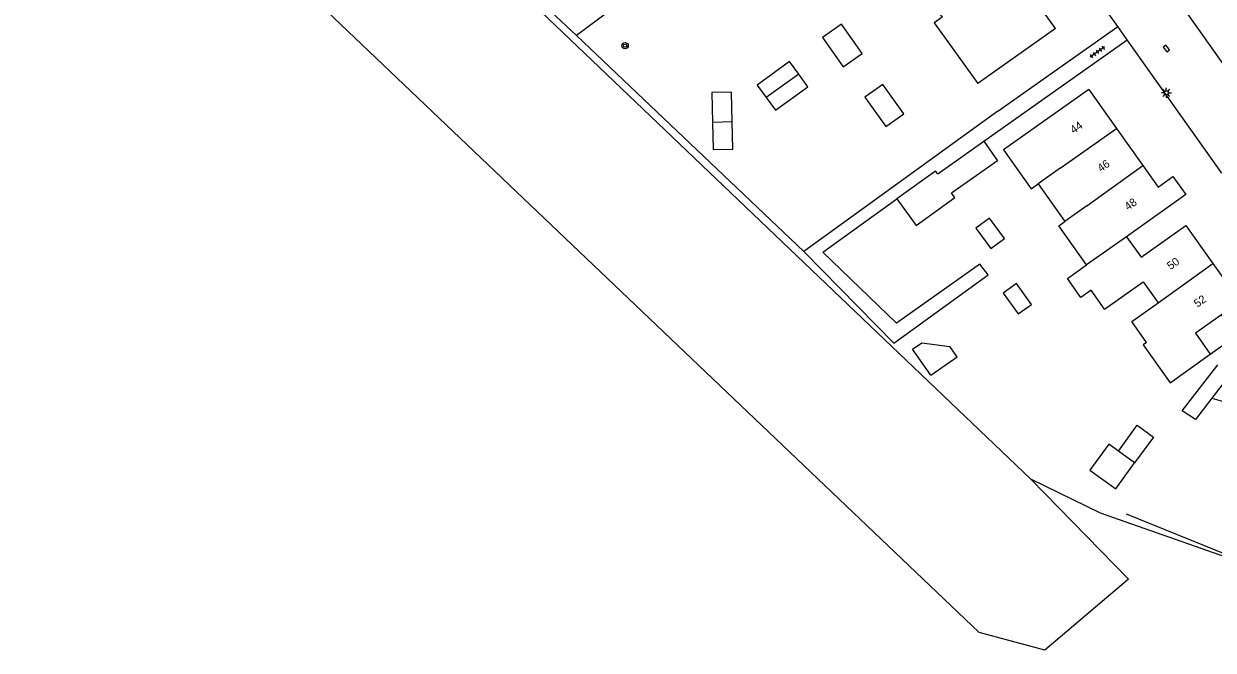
# Model space of a CAD drawing. Extents: x 136000 to 141000, y 400494 to 402006.
# Drawn here: x 137499.3 to 137647.9, y 401630.8 to 401709.1 of the extents above; entities that cross this region are included whole.
import ezdxf

# ---------------------------------------------------------------- set-up
doc = ezdxf.new("R2010")
doc.units = 0
for name, color, linetype in [('gg-afsc-erfafscheiding', 7, 'Continuous'), ('gg-afsc-muur', 7, 'Continuous'), ('gg-anno-huisnummerreeks BGT', 7, 'Continuous'), ('gg-bbg-bijgebouw', 7, 'Continuous'), ('gg-bbg-gedigitaliseerde bebouwing', 7, 'Continuous'), ('gg-bbg-gedigitaliseerde bijgebouw', 7, 'Continuous'), ('gg-bbg-hoofdgebouw', 7, 'Continuous'), ('gg-bbg-luifel en loopbrug', 7, 'Continuous'), ('gg-bbg-tussenscheiding', 7, 'Continuous'), ('gg-knt-bronhoudergrens', 7, 'Continuous'), ('gg-knt-verharding', 7, 'Continuous'), ('gt-symb-boom', 7, 'Continuous'), ('gt-symb-kolk', 7, 'Continuous'), ('gt-symb-lichtmast', 7, 'Continuous'), ('gt-symb-tegel verharding', 7, 'Continuous')]:
    doc.layers.add(name, color=color, linetype=linetype)

# ---------------------------------------------------------------- blocks, each defined once
blk = doc.blocks.new('gt0-TEG1')
at = {"layer": 'gt-symb-tegel verharding'}
for p, q in [((-1.12, 0), (1.12, 0)), ((-0.9, -0.25), (-0.9, 0.25)), ((-0.45, -0.25), (-0.45, 0.25)), ((0, -0.25), (0, 0.25)), ((0.45, -0.25), (0.45, 0.25)), ((0.9, -0.25), (0.9, 0.25))]:
    blk.add_line(p, q, dxfattribs=at)
blk = doc.blocks.new('gt0-LMAST')
at = {"layer": 'gt-symb-lichtmast'}
for p, q in [((-0.18, 0.17), (-0.45, 0.44)), ((-0.01, 0.25), (-0.01, 0.62)), ((0.17, 0.17), (0.44, 0.44)), ((-0.26, 0), (-0.63, 0)), ((-0.18, -0.18), (-0.45, -0.45)), ((-0.01, -0.25), (-0.01, -0.63)), ((0.44, -0.45), (0.17, -0.18)), ((0.24, 0), (0.62, 0))]:
    blk.add_line(p, q, dxfattribs=at)
blk.add_circle((-0.01, 0), 0.25, dxfattribs=at)
blk = doc.blocks.new('gt0-KOLK')
at = {"layer": 'gt-symb-kolk'}
blk.add_lwpolyline([(0, 0), (0.38, 0), (0.38, 0.4), (-0.38, 0.4), (-0.38, 0), (0, 0)], dxfattribs=at)
blk = doc.blocks.new('gt0-BOOM')
at = {"layer": 'gt-symb-boom'}
for radius in [0.4, 0.2]:
    blk.add_circle((0, 0), radius, dxfattribs=at)

msp = doc.modelspace()

# ---------------------------------------------------------------- linework, layer by layer
at = {"layer": 'gg-afsc-erfafscheiding'}
for p, q in [((137568.38, 401707.61), (137547.71, 401727.08)), ((137568.38, 401707.61), (137596.76, 401680.62)), ((137621.01, 401698.16), (137596.76, 401680.62)), ((137596.76, 401680.62), (137608.02, 401669.18))]:
    msp.add_line(p, q, dxfattribs=at)
for points in [[(137575.41, 401719.39), (137575.49, 401712.94), (137568.38, 401707.61)], [(137608.34, 401671.69), (137599.13, 401680.57), (137608.37, 401687.2)], [(137608.02, 401669.18), (137619.77, 401677.7), (137618.74, 401679.04), (137608.34, 401671.69)], [(137645.67, 401659.64), (137644.03, 401660.74), (137648.48, 401666.48)], [(137665.46, 401637.93), (137651.54, 401641.94), (137637.07, 401647.81)]]:
    msp.add_lwpolyline(points, dxfattribs=at)
at = {"layer": 'gg-afsc-muur'}
msp.add_line((137647.72, 401662.31), (137645.67, 401659.64), dxfattribs=at)
at = {"layer": 'gg-bbg-bijgebouw'}
for p, q in [((137613.5, 401690.36), (137619.23, 401694.41)), ((137619.23, 401694.41), (137620.95, 401691.95))]:
    msp.add_line(p, q, dxfattribs=at)
at = {"layer": 'gg-bbg-gedigitaliseerde bebouwing'}
for p, q in [((137626.05, 401689.1), (137629.37, 401684.4)), ((137647.72, 401662.31), (137659.4, 401658.99))]:
    msp.add_line(p, q, dxfattribs=at)
for points in [[(137617.58, 401723.44), (137607.85, 401716.54), (137610.64, 401712.61), (137611.62, 401713.31), (137614.04, 401709.9), (137613.05, 401709.2), (137618.49, 401701.61)], [(137621.69, 401693.35), (137625.14, 401688.46), (137626.05, 401689.1)], [(137632.07, 401678.95), (137628.6, 401683.85), (137629.37, 401684.4)], [(137634.33, 401673.41), (137632.65, 401675.79), (137631.37, 401674.88), (137629.68, 401677.27), (137632.07, 401678.95)], [(137634.33, 401673.41), (137639.15, 401676.83), (137641.01, 401674.21)], [(137639.55, 401669.28), (137637.71, 401671.87), (137641.01, 401674.21)], [(137639.55, 401669.28), (137639.14, 401668.99), (137642.52, 401664.22), (137647.53, 401667.81)]]:
    msp.add_lwpolyline(points, dxfattribs=at)
at = {"layer": 'gg-bbg-gedigitaliseerde bijgebouw'}
for p, q in [((137596.12, 401702.8), (137592.07, 401699.86)), ((137587.81, 401696.83), (137585.37, 401696.77)), ((137620.95, 401691.95), (137615.22, 401687.92)), ((137638.08, 401654.21), (137636.05, 401655.68))]:
    msp.add_line(p, q, dxfattribs=at)
for points in [[(137601.68, 401703.71), (137604.05, 401705.38), (137601.45, 401709.04), (137599.09, 401707.37), (137601.68, 401703.71)], [(137592.07, 401699.86), (137593.21, 401698.29), (137597.26, 401701.23), (137596.12, 401702.8)], [(137606.63, 401701.51), (137604.38, 401699.91), (137606.99, 401696.24), (137609.24, 401697.84), (137606.63, 401701.51)], [(137587.81, 401696.83), (137587.72, 401700.56), (137585.28, 401700.51), (137585.37, 401696.77)], [(137613.5, 401690.36), (137613.21, 401690.69), (137608.37, 401687.2)], [(137608.37, 401687.2), (137610.78, 401683.87), (137615.62, 401687.37), (137615.22, 401687.92)], [(137619.96, 401684.8), (137618.26, 401683.56), (137620.12, 401681.02), (137621.82, 401682.27), (137619.96, 401684.8)], [(137623.32, 401676.63), (137621.67, 401675.43), (137623.54, 401672.84), (137625.19, 401674.03), (137623.32, 401676.63)], [(137612.64, 401665.17), (137610.33, 401668.41), (137611.48, 401669.23), (137614.99, 401668.77)], [(137612.64, 401665.17), (137615.9, 401667.49), (137614.99, 401668.77)], [(137636.05, 401655.68), (137634.84, 401656.56), (137632.49, 401653.33), (137635.73, 401650.98), (137638.08, 401654.21)]]:
    msp.add_lwpolyline(points, dxfattribs=at)
at = {"layer": 'gg-bbg-hoofdgebouw'}
for p, q in [((137628.19, 401708.5), (137617.58, 401723.44)), ((137628.19, 401708.5), (137618.49, 401701.61)), ((137632.38, 401700.89), (137621.69, 401693.35)), ((137632.38, 401700.89), (137635.83, 401696.01)), ((137635.83, 401696.01), (137639.12, 401691.36)), ((137651.81, 401667.62), (137647.72, 401662.31))]:
    msp.add_line(p, q, dxfattribs=at)
for points in [[(137639.12, 401691.36), (137641.01, 401688.68), (137642.87, 401689.99), (137644.46, 401687.77), (137637.07, 401682.48)], [(137637.07, 401682.48), (137638.91, 401679.91), (137644.47, 401683.87), (137647.85, 401679.12)], [(137647.85, 401679.12), (137651.25, 401674.36), (137648.95, 401672.73)], [(137648.95, 401672.73), (137645.67, 401670.41), (137647.53, 401667.81)]]:
    msp.add_lwpolyline(points, dxfattribs=at)
at = {"layer": 'gg-bbg-luifel en loopbrug'}
for points in [[(137596.12, 401702.8), (137594.98, 401704.37), (137590.93, 401701.43), (137592.07, 401699.86)], [(137585.37, 401696.77), (137585.44, 401693.38), (137587.89, 401693.43), (137587.81, 401696.83)], [(137647.53, 401667.81), (137650.8, 401670.12), (137648.95, 401672.73)], [(137636.05, 401655.68), (137638.4, 401658.92), (137640.43, 401657.45), (137638.08, 401654.21)]]:
    msp.add_lwpolyline(points, dxfattribs=at)
at = {"layer": 'gg-bbg-tussenscheiding'}
for p, q in [((137628.79, 401691.04), (137635.83, 401696.01)), ((137628.79, 401691.04), (137626.05, 401689.1)), ((137632.12, 401686.34), (137639.12, 401691.36)), ((137632.12, 401686.34), (137629.37, 401684.4)), ((137637.07, 401682.48), (137632.07, 401678.95)), ((137641.01, 401674.21), (137647.85, 401679.12))]:
    msp.add_line(p, q, dxfattribs=at)
at = {"layer": 'gg-knt-bronhoudergrens'}
msp.add_line((137491.62, 401779.66), (137625.12, 401652.18), dxfattribs=at)
for points in [[(137625.12, 401652.18), (137637.31, 401639.68), (137626.86, 401630.81), (137618.64, 401633.02), (137480.17, 401764.96), (137486.73, 401774.56), (137491.62, 401779.66)], [(137665.46, 401637.93), (137652.66, 401641.32), (137633.82, 401647.92), (137625.12, 401652.18)]]:
    msp.add_lwpolyline(points, dxfattribs=at)
at = {"layer": 'gg-knt-verharding'}
for p, q in [((137635.98, 401708.73), (137611.69, 401742.96)), ((137643.51, 401711.96), (137655.69, 401694.77)), ((137621.01, 401698.16), (137635.98, 401708.73)), ((137637.15, 401707.08), (137635.98, 401708.73)), ((137619.23, 401694.41), (137637.15, 401707.08)), ((137648.96, 401690.44), (137637.15, 401707.08))]:
    msp.add_line(p, q, dxfattribs=at)

# ---------------------------------------------------------------- block references
at = {"layer": 'gt-symb-boom'}
msp.add_blockref('gt0-BOOM', (137574.43, 401706.35), dxfattribs=at)
at = {"layer": 'gt-symb-kolk', "rotation": 127.0761203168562}
msp.add_blockref('gt0-KOLK', (137642.21, 401706.11), dxfattribs=at)
at = {"layer": 'gt-symb-lichtmast'}
msp.add_blockref('gt0-LMAST', (137642.05, 401700.47), dxfattribs=at)
at = {"layer": 'gt-symb-tegel verharding', "rotation": -144.11588683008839}
msp.add_blockref('gt0-TEG1', (137633.42, 401705.57), dxfattribs=at)

# ---------------------------------------------------------------- texts
at = {"layer": 'gg-anno-huisnummerreeks BGT'}
for s, rotation, p in [('44', 35.2, (137630.48, 401695.3)), ('46', 35.2, (137633.87, 401690.51)), ('48', 35.2, (137637.25, 401685.72)), ('50', 35.5, (137642.57, 401678.3)), ('52', 35.5, (137645.92, 401673.6))]:
    msp.add_text(s, height=1, rotation=rotation, dxfattribs=at).set_placement(p)

doc.saveas('drawing.dxf')
